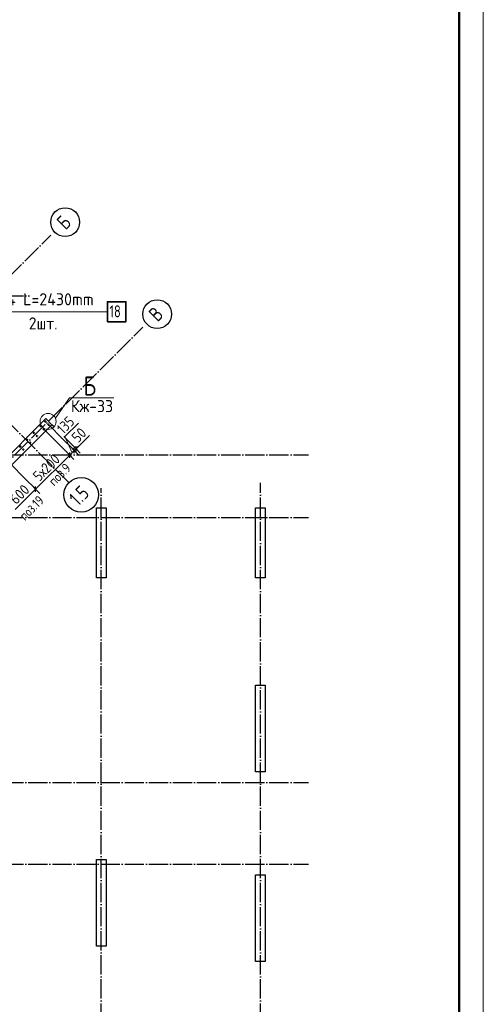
# Model space of a CAD drawing. Header units: millimetres. Extents: x -49773 to 2322955, y -3321 to 58485.
# Tile 440 of 580: x 1751921 to 1761538, y 12039 to 32484. Entities that reach past the tile are written whole.
import ezdxf

# ---------------------------------------------------------------- set-up
doc = ezdxf.new("R2010")
doc.units = ezdxf.units.MM
doc.linetypes.add('______11', pattern=[500, 400, -50, 0, -50])
doc.linetypes.add('______5', pattern=[1100, 800, -100, 100, -100])
for name, color, linetype, lineweight in [('Standard', 7, 'Continuous', 25), ('Арм.стержн. вертикальными 1', 22, 'Continuous', 35), ('Арм.стержн.горизонт. 2', 202, 'Continuous', 35), ('Обозначение разреза_ общее', 7, 'Continuous', 25), ('Размерная линия_ общее', 7, 'Continuous', 13), ('Стена_ общее', 7, 'Continuous', 35)]:
    doc.layers.add(name, color=color, linetype=linetype, lineweight=lineweight)
doc.layers.add('Осевая линия_ общее', color=7, linetype='______5', lineweight=13, true_color=0xa0a0a0)
doc.styles.add('ISOCPEUR', font='txt')

msp = doc.modelspace()

# ---------------------------------------------------------------- linework, layer by layer
at = {"color": 7, "linetype": 'Continuous', "lineweight": 25, "transparency": 33554687}
for p, q in [((1753513.6, 20896.8), (1753513.6, 22346.8)), ((1753513.6, 22346.8), (1753713.6, 22346.8)), ((1753713.6, 22346.8), (1753713.6, 20896.8)), ((1756813.6, 20896.8), (1756813.6, 22346.8)), ((1756813.6, 22346.8), (1757013.6, 22346.8)), ((1757013.6, 22346.8), (1757013.6, 20896.8)), ((1753713.6, 20896.8), (1753513.6, 20896.8)), ((1757013.6, 20896.8), (1756813.6, 20896.8)), ((1756813.6, 16866.8), (1756813.6, 18666.8)), ((1756813.6, 18666.8), (1757013.6, 18666.8)), ((1757013.6, 18666.8), (1757013.6, 16866.8)), ((1757013.6, 16866.8), (1756813.6, 16866.8)), ((1753513.6, 13246.8), (1753513.6, 15046.8)), ((1753513.6, 15046.8), (1753713.6, 15046.8)), ((1753713.6, 15046.8), (1753713.6, 13246.8)), ((1756813.6, 12926.8), (1756813.6, 14726.8)), ((1756813.6, 14726.8), (1757013.6, 14726.8)), ((1757013.6, 14726.8), (1757013.6, 12926.8)), ((1753713.6, 13246.8), (1753513.6, 13246.8)), ((1757013.6, 12926.8), (1756813.6, 12926.8))]:
    msp.add_line(p, q, dxfattribs=at)
at = {"layer": 'Standard', "color": 7, "linetype": 'Continuous', "lineweight": 13, "transparency": 33554687}
msp.add_lwpolyline([(1719537.9, -2355.6), (1761537.9, -2355.6), (1761537.9, 57044.4), (1719537.9, 57044.4), (1719537.9, -2355.6)], close=True, dxfattribs=at)
at = {"layer": 'Standard', "color": 7, "linetype": 'Continuous', "lineweight": 50, "transparency": 33554687}
msp.add_lwpolyline([(1721537.9, 56544.4), (1761037.9, 56544.4), (1761037.9, -1855.6), (1721537.9, -1855.6), (1721537.9, 56544.4)], close=True, dxfattribs=at)
at = {"layer": 'Арм.стержн. вертикальными 1', "color": 4, "linetype": 'Continuous', "lineweight": 50, "transparency": 33554687}
for centre in [(1752452, 24139.7), (1752356.5, 24044.3), (1752419.8, 23981), (1752515.3, 24076.4), (1752073.7, 23761.4), (1752215.1, 23902.8), (1752278.4, 23839.5), (1751932.3, 23620), (1751995.6, 23556.7), (1752137, 23698.1)]:
    msp.add_circle(centre, 5, dxfattribs=at)
at = {"layer": 'Арм.стержн.горизонт. 2', "color": 7, "linetype": 'Continuous', "lineweight": 13, "transparency": 33554687}
msp.add_line((1751326.8, 26419.8), (1753741.8, 26419.8), dxfattribs=at)
at = {"layer": 'Арм.стержн.горизонт. 2', "color": 7, "linetype": 'Continuous', "lineweight": 35, "transparency": 33554687}
msp.add_lwpolyline([(1753741.8, 26211.4), (1754125.1, 26211.4), (1754125.1, 26628.1), (1753741.8, 26628.1), (1753741.8, 26211.4)], dxfattribs=at)
at = {"layer": 'Обозначение разреза_ общее', "color": 7, "linetype": 'Continuous', "lineweight": 13, "transparency": 33554687}
msp.add_lwpolyline([(1752661.7, 24211.9), (1752953.7, 24634), (1753873.7, 24634)], dxfattribs=at)
msp.add_circle((1752510.4, 24141.9), 166.7, dxfattribs=at)
at = {"layer": 'Осевая линия_ общее', "color": 253, "linetype": '______11', "lineweight": -3, "true_color": 0xa0a0a0, "transparency": 33554687}
for p, q in [((1752950.1, 22863.7), (1746487.2, 29326.7)), ((1735406.8, 10850), (1752568.3, 28011.5)), ((1729093.6, 26746.8), (1752123.6, 26746.8)), ((1737316, 8940.8), (1754477.5, 26102.3)), ((1729093.6, 23446.8), (1757913.6, 23446.8)), ((1753613.6, 5656.8), (1753613.6, 22756.8)), ((1756913.6, 5656.8), (1756913.6, 22866.8)), ((1729093.6, 22146.8), (1757913.6, 22146.8)), ((1729093.6, 16646.8), (1757913.6, 16646.8)), ((1729093.6, 14946.8), (1757913.6, 14946.8))]:
    msp.add_line(p, q, dxfattribs=at)
at = {"layer": 'Осевая линия_ общее', "color": 7, "linetype": 'Continuous', "lineweight": 25, "transparency": 33554687}
for centre, radius in [((1752864.1, 28279.7), 298.8), ((1754773.3, 26370.5), 298.8), ((1753198.1, 22618.4), 359.3)]:
    msp.add_circle(centre, radius, dxfattribs=at)
at = {"layer": 'Размерная линия_ общее', "color": 253, "linetype": 'Continuous', "lineweight": -3, "true_color": 0xa0a0a0, "transparency": 33554687}
for p, q in [((1752633.1, 24029.3), (1752596.6, 24065.8)), ((1752958.5, 23442.2), (1752870.1, 23530.6)), ((1753054, 23537.7), (1752965.6, 23626.1)), ((1753089.3, 23573.1), (1753001, 23661.5)), ((1753054, 23537.7), (1753142.4, 23449.3)), ((1753089.3, 23573.1), (1753177.7, 23484.7)), ((1752958.5, 23442.2), (1753046.9, 23353.9)), ((1752251.4, 22735.1), (1752163, 22823.5)), ((1752251.4, 22735.1), (1752339.8, 22646.7))]:
    msp.add_line(p, q, dxfattribs=at)
at = {"layer": 'Размерная линия_ общее', "color": 7, "linetype": 'Continuous', "lineweight": 13, "transparency": 33554687}
for p, q in [((1752860.8, 23828.5), (1753140.8, 24108.5)), ((1753006.3, 23490), (1752860.8, 23828.5)), ((1753168.1, 23650.8), (1753370.4, 23853)), ((1752958.5, 23442.2), (1753054, 23537.7)), ((1753054, 23537.7), (1753089.3, 23573.1)), ((1753071.7, 23555.4), (1753168.1, 23650.8)), ((1753089.3, 23573.1), (1753142.4, 23626.1)), ((1752251.4, 22735.1), (1752958.5, 23442.2)), ((1751827.2, 22310.9), (1752251.4, 22735.1))]:
    msp.add_line(p, q, dxfattribs=at)
at = {"layer": 'Размерная линия_ общее', "color": 7, "linetype": 'Continuous', "lineweight": 25, "transparency": 33554687}
for p, q in [((1753054, 23484.7), (1753054, 23590.7)), ((1753089.3, 23520), (1753089.3, 23626.1)), ((1752958.5, 23389.2), (1752958.5, 23495.3)), ((1752251.4, 22682.1), (1752251.4, 22788.2))]:
    msp.add_line(p, q, dxfattribs=at)
at = {"layer": 'Размерная линия_ общее', "color": 253, "linetype": 'Continuous', "lineweight": -3, "true_color": 0xa0a0a0, "transparency": 33554687}
for points in [[(1752958.5, 23442.2), (1752947, 23453.7), (1752947, 23453.7), (1752709.1, 23691.7), (1752709.1, 23691.7), (1752434, 23966.8)], [(1753054, 23537.7), (1753042.5, 23549.2), (1753042.5, 23549.2), (1752801, 23790.7), (1752801, 23790.7), (1752529.4, 24062.3)], [(1753089.3, 23573.1), (1753077.9, 23584.6), (1753077.9, 23584.6), (1752835.4, 23827)], [(1752251.4, 22735.1), (1752239.9, 22746.6), (1752239.9, 22746.6), (1752239.4, 22747.1), (1752239.4, 22747.1), (1752028.6, 22958), (1752028.6, 22958), (1751726.9, 23259.7)]]:
    msp.add_lwpolyline(points, dxfattribs=at)
at = {"layer": 'Стена_ общее', "color": 7, "linetype": 'Continuous', "lineweight": 25, "transparency": 33554687}
for p, q in [((1750249, 21986.9), (1752462.2, 24200.2)), ((1752462.2, 24200.2), (1752589.5, 24072.9)), ((1752589.5, 24072.9), (1750376.3, 21859.7))]:
    msp.add_line(p, q, dxfattribs=at)

# ---------------------------------------------------------------- texts
at = {"layer": 'Standard', "color": 7, "linetype": 'Continuous', "lineweight": 18, "transparency": 33554687, "char_height": 200, "attachment_point": 7, "rotation": 45, "style": 'ISOCPEUR'}
for s, insert, width in [('\\W0.85;поз.9', (1752635.9, 22785.8), 639.298), ('\\W0.82;поз.19', (1752032.4, 22068.3), 726.604)]:
    msp.add_mtext(s, dxfattribs=dict(at, insert=insert, width=width))
at = {"layer": 'Арм.стержн.горизонт. 2', "color": 7, "linetype": 'Continuous', "lineweight": 25, "transparency": 33554687, "char_height": 250, "attachment_point": 7, "style": 'ISOCPEUR'}
for s, insert, width in [('\\W0.96;ø14 L=2430mm ', (1751346.8, 26553.1), 2493.975), ('\\W0.75;18', (1753783.4, 26303.1), 393.566), ('\\W0.94;2шт. ', (1752109.3, 26053.1), 967.736)]:
    msp.add_mtext(s, dxfattribs=dict(at, insert=insert, width=width))
at = {"layer": 'Обозначение разреза_ общее', "color": 7, "linetype": 'Continuous', "lineweight": 35, "transparency": 33554687, "insert": (1753245.8, 24678.1), "char_height": 400, "width": 479.773, "attachment_point": 7, "style": 'ISOCPEUR'}
msp.add_mtext('\\W0.80;Б', dxfattribs=at)
at = {"layer": 'Обозначение разреза_ общее', "color": 7, "linetype": 'Continuous', "lineweight": 25, "transparency": 33554687, "insert": (1752983.7, 24333.9), "char_height": 250, "width": 1068.125, "attachment_point": 7, "style": 'ISOCPEUR'}
msp.add_mtext('\\W0.95;Кж-33', dxfattribs=at)
at = {"layer": 'Осевая линия_ общее', "color": 7, "linetype": 'Continuous', "lineweight": 25, "transparency": 33554687, "char_height": 300, "attachment_point": 7, "rotation": 45, "style": 'ISOCPEUR'}
for s, insert, width in [('\\W0.80;Б', (1752871.5, 28102.5), 359.837), ('\\W0.80;В', (1754780.7, 26193.4), 359.837), ('\\W0.79;1.5', (1753131.3, 22367), 568.06)]:
    msp.add_mtext(s, dxfattribs=dict(at, insert=insert, width=width))
at = {"layer": 'Размерная линия_ общее', "color": 7, "linetype": 'Continuous', "lineweight": 25, "transparency": 33554687, "char_height": 220, "attachment_point": 7, "rotation": 45, "style": 'ISOCPEUR'}
for s, insert, width in [('\\W0.83;135', (1752825.5, 23863.8), 508.567), ('\\W0.87;50', (1753132.8, 23686.2), 403.921), ('\\W0.86;5х200', (1752329.2, 22883.6), 793.966), ('\\W0.91;600', (1751848.4, 22402.8), 561.985)]:
    msp.add_mtext(s, dxfattribs=dict(at, insert=insert, width=width))

doc.saveas('drawing.dxf')
